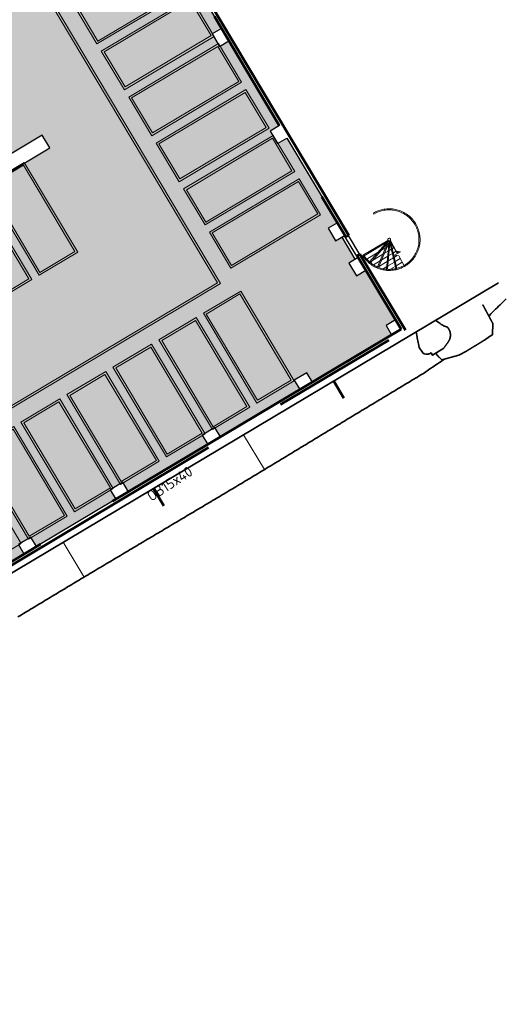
# Model space of a CAD drawing. Header units: metres. Extents: x 127444 to 127966, y 464485 to 464708.
# Tile 358 of 425: x 127943 to 127966, y 464612 to 464659. Entities that reach past the tile are written whole.
import ezdxf

# ---------------------------------------------------------------- set-up
doc = ezdxf.new("R2010")
doc.units = ezdxf.units.M
doc.linetypes.add('VH-OPSLUITBAND_150X400', pattern=[30, 16, -4, 6, -4])
doc.layers.get('0').update_dxf_attribs({"lineweight": 25})
doc.layers.get('Defpoints').update_dxf_attribs({"color": 181, "lineweight": 25})
for name, color, linetype, lineweight in [('A-FLOR-HRAL', 11, 'Continuous', 9), ('A-FLOR-HRAL-MBND', 5, 'Continuous', 9), ('B-WE-VH-VERHARDING_BETONSTRAATSTEEN-A-200', 8, 'Continuous', 9), ('N-WE-GW-TALUD-G', 90, 'Continuous', 35), ('N-WE-GW-TALUDARCERING_KORT-G', 90, 'Continuous', 50), ('N-WE-GW-TALUDARCERING_LANG-G', 90, 'Continuous', 18), ('N-WE-VH-KANTOPSLUITING_OPSLUITBAND_150X400-GD', 150, 'VH-OPSLUITBAND_150X400', 50), ('N-WE-VW-MARKERING-V', 7, 'Continuous', 18), ('S-COLS', 52, 'Continuous', 9), ('S-STRS', 31, 'Continuous', 9), ('S-STRS-MBND', 31, 'Continuous', 9), ('X-XX-AL-T25', 7, 'Continuous', 25)]:
    doc.layers.add(name, color=color, linetype=linetype, lineweight=lineweight)
doc.styles.add('NLCS-ISO', font='NLCS-ISO.ttf')
pattern_1 = [(210.8164, (127962.79504, 464656.7747), (0.1024577, -0.1717627), [])]

# ---------------------------------------------------------------- blocks, each defined once
blk = doc.blocks.new('Markings')
at = {"layer": 'N-WE-VW-MARKERING-V'}
h = blk.add_hatch(color=256, dxfattribs=at)
h.dxf.hatch_style = 1
h.paths.add_polyline_path([(127923.698, 464694.399), (127952.219, 464646.584), (127910.318, 464621.59), (127907.954, 464625.552), (127905.444, 464680.658), (127905.344, 464680.653), (127907.855, 464625.523), (127910.283, 464621.453), (127952.356, 464646.55), (127923.784, 464694.45)])
h = blk.add_hatch(color=256, dxfattribs=at)
h.dxf.hatch_style = 1
h.paths.add_polyline_path([(127950.751, 464660.525), (127949.649, 464662.371), (127945.372, 464659.82), (127946.474, 464657.974)])
h.paths.add_polyline_path([(127949.614, 464662.234), (127945.509, 464659.785), (127946.508, 464658.111), (127950.613, 464660.559)], flags=16)
h = blk.add_hatch(color=256, dxfattribs=at)
h.dxf.hatch_style = 1
h.paths.add_polyline_path([(127950.955, 464660.181), (127946.679, 464657.63), (127947.78, 464655.784), (127952.057, 464658.335)])
h.paths.add_polyline_path([(127950.921, 464660.044), (127946.816, 464657.595), (127947.815, 464655.921), (127951.92, 464658.37)], flags=16)
h = blk.add_hatch(color=256, dxfattribs=at)
h.dxf.hatch_style = 1
h.paths.add_polyline_path([(127953.363, 464656.145), (127952.262, 464657.991), (127947.985, 464655.44), (127949.086, 464653.594)])
h.paths.add_polyline_path([(127952.227, 464657.854), (127948.122, 464655.406), (127949.121, 464653.731), (127953.226, 464656.18)], flags=16)
h = blk.add_hatch(color=256, dxfattribs=at)
h.dxf.hatch_style = 1
h.paths.add_polyline_path([(127954.67, 464653.955), (127953.568, 464655.801), (127949.291, 464653.25), (127950.393, 464651.404)])
h.paths.add_polyline_path([(127953.533, 464655.664), (127949.428, 464653.216), (127950.427, 464651.541), (127954.532, 464653.99)], flags=16)
h = blk.add_hatch(color=256, dxfattribs=at)
h.dxf.hatch_style = 1
h.paths.add_polyline_path([(127955.899, 464651.894), (127954.874, 464653.611), (127950.598, 464651.06), (127951.622, 464649.343)])
h.paths.add_polyline_path([(127954.84, 464653.474), (127950.735, 464651.026), (127951.657, 464649.48), (127955.762, 464651.928)], flags=16)
h = blk.add_hatch(color=256, dxfattribs=at)
h.dxf.hatch_style = 1
h.paths.add_polyline_path([(127941.161, 464651.224), (127943.712, 464646.947), (127945.559, 464648.049), (127943.008, 464652.326)])
h.paths.add_polyline_path([(127941.298, 464651.19), (127943.747, 464647.084), (127945.422, 464648.083), (127942.973, 464652.189)], flags=16)
h = blk.add_hatch(color=256, dxfattribs=at)
h.dxf.hatch_style = 1
h.paths.add_polyline_path([(127957.128, 464649.833), (127956.104, 464651.55), (127951.827, 464648.999), (127952.852, 464647.281)])
h.paths.add_polyline_path([(127956.069, 464651.413), (127951.964, 464648.964), (127952.886, 464647.419), (127956.991, 464649.867)], flags=16)
h = blk.add_hatch(color=256, dxfattribs=at)
h.dxf.hatch_style = 1
h.paths.add_polyline_path([(127940.818, 464651.019), (127938.971, 464649.918), (127941.522, 464645.641), (127943.369, 464646.742)])
h.paths.add_polyline_path([(127939.108, 464649.883), (127941.557, 464645.778), (127943.232, 464646.777), (127940.783, 464650.882)], flags=16)
h = blk.add_hatch(color=256, dxfattribs=at)
h.dxf.hatch_style = 1
h.paths.add_polyline_path([(127954.094, 464640.856), (127955.872, 464641.916), (127953.32, 464646.193), (127951.543, 464645.132)])
h.paths.add_polyline_path([(127955.734, 464641.951), (127953.286, 464646.056), (127951.68, 464645.098), (127954.128, 464640.993)], flags=16)
h = blk.add_hatch(color=256, dxfattribs=at)
h.dxf.hatch_style = 1
h.paths.add_polyline_path([(127951.973, 464639.59), (127953.75, 464640.651), (127951.199, 464644.928), (127949.421, 464643.867)])
h.paths.add_polyline_path([(127953.613, 464640.685), (127951.164, 464644.79), (127949.558, 464643.832), (127952.007, 464639.727)], flags=16)
h = blk.add_hatch(color=256, dxfattribs=at)
h.dxf.hatch_style = 1
h.paths.add_polyline_path([(127949.783, 464638.284), (127951.629, 464639.385), (127949.078, 464643.662), (127947.231, 464642.561)])
h.paths.add_polyline_path([(127951.492, 464639.42), (127949.043, 464643.525), (127947.368, 464642.526), (127949.817, 464638.421)], flags=16)
h = blk.add_hatch(color=256, dxfattribs=at)
h.dxf.hatch_style = 1
h.paths.add_polyline_path([(127947.593, 464636.978), (127949.439, 464638.079), (127946.888, 464642.356), (127945.041, 464641.254)])
h.paths.add_polyline_path([(127946.853, 464642.219), (127949.302, 464638.114), (127947.627, 464637.115), (127945.179, 464641.22)], flags=16)
h = blk.add_hatch(color=256, dxfattribs=at)
h.dxf.hatch_style = 1
h.paths.add_polyline_path([(127942.851, 464639.948), (127945.403, 464635.671), (127947.249, 464636.773), (127944.698, 464641.05)])
h.paths.add_polyline_path([(127947.112, 464636.807), (127944.663, 464640.912), (127942.989, 464639.913), (127945.437, 464635.808)], flags=16)
h = blk.add_hatch(color=256, dxfattribs=at)
h.dxf.hatch_style = 1
h.paths.add_polyline_path([(127943.213, 464634.365), (127945.059, 464635.466), (127942.508, 464639.743), (127940.661, 464638.642)])
h.paths.add_polyline_path([(127944.922, 464635.501), (127942.473, 464639.606), (127940.799, 464638.607), (127943.247, 464634.502)], flags=16)
h = blk.add_hatch(color=256, dxfattribs=at)
h.dxf.hatch_style = 1
h.paths.add_polyline_path([(127941.023, 464633.059), (127942.869, 464634.16), (127940.318, 464638.437), (127938.471, 464637.335)])
h.paths.add_polyline_path([(127942.732, 464634.195), (127940.283, 464638.3), (127938.609, 464637.301), (127941.057, 464633.196)], flags=16)
blk.add_line((127942.93, 464652.163), (127942.973, 464652.189), dxfattribs=at)
for points in [[(127923.698, 464694.399), (127952.219, 464646.584), (127910.318, 464621.59), (127907.954, 464625.552), (127905.444, 464680.658), (127905.344, 464680.653), (127907.855, 464625.523), (127910.283, 464621.453), (127952.356, 464646.55), (127923.784, 464694.45)], [(127950.751, 464660.525), (127949.649, 464662.371), (127945.372, 464659.82), (127946.474, 464657.974)], [(127950.613, 464660.559), (127946.508, 464658.111), (127945.509, 464659.785), (127949.614, 464662.234)], [(127952.057, 464658.335), (127950.955, 464660.181), (127946.679, 464657.63), (127947.78, 464655.784)], [(127951.92, 464658.37), (127947.815, 464655.921), (127946.816, 464657.595), (127950.921, 464660.044)], [(127953.363, 464656.145), (127952.262, 464657.991), (127947.985, 464655.44), (127949.086, 464653.594)], [(127953.226, 464656.18), (127949.121, 464653.731), (127948.122, 464655.406), (127952.227, 464657.854)], [(127954.67, 464653.955), (127953.568, 464655.801), (127949.291, 464653.25), (127950.393, 464651.404)], [(127954.532, 464653.99), (127950.427, 464651.541), (127949.428, 464653.216), (127953.533, 464655.664)], [(127955.899, 464651.894), (127954.874, 464653.611), (127950.598, 464651.06), (127951.622, 464649.343)], [(127955.762, 464651.928), (127951.657, 464649.48), (127950.735, 464651.026), (127954.84, 464653.474)], [(127942.973, 464652.189), (127945.422, 464648.083), (127943.747, 464647.084), (127941.298, 464651.19)], [(127957.128, 464649.833), (127956.104, 464651.55), (127951.827, 464648.999), (127952.852, 464647.281)], [(127956.991, 464649.867), (127952.886, 464647.419), (127951.964, 464648.964), (127956.069, 464651.413)], [(127940.818, 464651.019), (127938.971, 464649.918), (127941.522, 464645.641), (127943.369, 464646.742)], [(127940.783, 464650.882), (127943.232, 464646.777), (127941.557, 464645.778), (127939.108, 464649.883)], [(127954.094, 464640.856), (127955.872, 464641.916), (127953.32, 464646.193), (127951.543, 464645.132)], [(127954.128, 464640.993), (127951.68, 464645.098), (127953.286, 464646.056), (127955.734, 464641.951)], [(127951.973, 464639.59), (127953.75, 464640.651), (127951.199, 464644.928), (127949.421, 464643.867)], [(127952.007, 464639.727), (127949.558, 464643.832), (127951.164, 464644.79), (127953.613, 464640.685)], [(127949.783, 464638.284), (127951.629, 464639.385), (127949.078, 464643.662), (127947.231, 464642.561)], [(127949.817, 464638.421), (127947.368, 464642.526), (127949.043, 464643.525), (127951.492, 464639.42)], [(127947.593, 464636.978), (127949.439, 464638.079), (127946.888, 464642.356), (127945.041, 464641.254)], [(127947.627, 464637.115), (127945.179, 464641.22), (127946.853, 464642.219), (127949.302, 464638.114)], [(127945.403, 464635.671), (127947.249, 464636.773), (127944.698, 464641.05), (127942.851, 464639.948)], [(127945.437, 464635.808), (127942.989, 464639.913), (127944.663, 464640.912), (127947.112, 464636.807)], [(127943.213, 464634.365), (127945.059, 464635.466), (127942.508, 464639.743), (127940.661, 464638.642)], [(127943.247, 464634.502), (127940.799, 464638.607), (127942.473, 464639.606), (127944.922, 464635.501)], [(127941.023, 464633.059), (127942.869, 464634.16), (127940.318, 464638.437), (127938.471, 464637.335)]]:
    blk.add_lwpolyline(points, close=True, dxfattribs=at)
blk.add_lwpolyline([(127943.008, 464652.326), (127945.559, 464648.049), (127943.712, 464646.947), (127941.161, 464651.224), (127943.008, 464652.326), (127942.793, 464652.198)], dxfattribs=at)
blk = doc.blocks.new('Railing - 3_4_ 2-1623128--2_00_00')
at = {"layer": 'A-FLOR-HRAL'}
for p, q in [((-9.525, 9.525), (9.525, 9.525)), ((-9.525, -9.525), (-9.525, 9.525)), ((9.525, 9.525), (9.525, -9.525)), ((9.525, -9.525), (-9.525, -9.525))]:
    blk.add_line(p, q, dxfattribs=at)
blk = doc.blocks.new('Railing - Railing-1585458--2_00_00')
at = {"layer": 'A-FLOR-HRAL'}
for p, q in [((61605, 3785), (61656, 3785)), ((63050, 2316), (63052, 2366))]:
    blk.add_line(p, q, dxfattribs=at)
for points in [[(61605, 3785), (61605, 3701), (61620, 3531), (61685, 3285), (61791, 3054), (61936, 2844), (62115, 2663), (62322, 2514), (62551, 2404), (62797, 2335), (62966, 2317), (63050, 2316)], [(61656, 3785), (61656, 3703), (61670, 3540), (61733, 3302), (61836, 3079), (61976, 2876), (62148, 2701), (62349, 2558), (62570, 2451), (62807, 2385), (62970, 2368), (63052, 2366)]]:
    blk.add_open_spline(points, degree=3, dxfattribs=at)
at = {"layer": 'A-FLOR-HRAL-MBND'}
for p, q in [((63075, 5204), (63075, 5255)), ((63529, 5183), (63527, 5183)), ((63514, 5134), (63511, 5135))]:
    blk.add_line(p, q, dxfattribs=at)
for radius in [1470, 1419]:
    blk.add_arc((63075, 3785), radius, 72.0717, 89.9794, dxfattribs=at)
for points in [[(63050, 2316), (63143, 2314), (63329, 2329), (63599, 2403), (63850, 2526), (64073, 2695), (64261, 2903), (64406, 3142), (64503, 3404), (64550, 3681), (64543, 3960), (64484, 4234), (64374, 4491), (64217, 4723), (64020, 4922), (63789, 5080), (63618, 5154), (63529, 5183)], [(63052, 2366), (63142, 2365), (63321, 2379), (63582, 2451), (63824, 2570), (64039, 2733), (64220, 2934), (64360, 3165), (64454, 3418), (64499, 3685), (64492, 3955), (64435, 4219), (64329, 4467), (64178, 4691), (63987, 4883), (63764, 5035), (63599, 5107), (63514, 5134)]]:
    blk.add_open_spline(points, degree=3, dxfattribs=at)
at = {"rotation": 89.55504798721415}
blk.add_blockref('Railing - 3_4_ 2-1623128--2_00_00', (63063, 2341), dxfattribs=at)
blk = doc.blocks.new('28_1_SC_BNP_Staal_Kolom_Buis_Rond - Dia_139_7_3_2mm-661359--2_00_00')
at = {"layer": 'S-COLS'}
h = blk.add_hatch(color=256, dxfattribs=at)
h.paths.add_polyline_path([(0, -70), (27, -65), (49, -49), (65, -26), (70, 0), (65, 27), (47, 51), (26, 65), (-1, 70), (-28, 64), (-50, 48), (-65, 25), (-70, -1), (-65, -27), (-47, -51), (-26, -65), (-8, -68)])
h.paths.add_polyline_path([(0, -67), (-27, -61), (-47, -47), (-62, -23), (-66, 2), (-61, 27), (-47, 47), (-23, 62), (2, 66), (26, 62), (47, 47), (62, 26), (67, 0), (62, -26), (47, -47), (26, -62)])
for radius, start, end in [(69.8, 360, 180), (69.8, 180, 360), (66.7, 0, 180), (66.7, 180, 0)]:
    blk.add_arc((0, 0), radius, start, end, dxfattribs=at)
blk = doc.blocks.new('emergency stairs')
at = {"layer": 'S-STRS'}
h = blk.add_hatch(dxfattribs=at)
h.set_pattern_fill('FP_10', color=256, scale=0.001, angle=120.8164, style=0, pattern_type=2)
h.set_pattern_definition(pattern_1)
h.paths.add_polyline_path([(127960.352, 464648.593), (127960.344, 464648.601), (127960.338, 464648.61), (127959.179, 464647.918), (127959.254, 464647.807), (127959.338, 464647.702), (127959.422, 464647.615), (127959.465, 464647.579), (127960.352, 464648.593)])
h.paths.add_polyline_path([(127959.431, 464647.54), (127959.406, 464647.562), (127959.43, 464647.539)])
h.paths.add_polyline_path([(127959.37, 464647.596), (127959.315, 464647.653), (127959.346, 464647.619)])
h.paths.add_polyline_path([(127959.283, 464647.689), (127959.23, 464647.755), (127959.269, 464647.704)])
h = blk.add_hatch(dxfattribs=at)
h.set_pattern_fill('FP_10', color=256, scale=0.001, angle=120.8164, style=0, pattern_type=2)
h.set_pattern_definition(pattern_1)
h.paths.add_polyline_path([(127960.371, 464648.581), (127960.355, 464648.591), (127960.352, 464648.593), (127959.465, 464647.579), (127959.52, 464647.531), (127959.625, 464647.455), (127959.739, 464647.389), (127959.84, 464647.342), (127960.368, 464648.575)])
h.paths.add_polyline_path([(127959.571, 464647.432), (127959.503, 464647.481), (127959.526, 464647.462), (127959.564, 464647.437)])
h.paths.add_polyline_path([(127959.465, 464647.511), (127959.431, 464647.54), (127959.43, 464647.539), (127959.434, 464647.536)])
h = blk.add_hatch(dxfattribs=at)
h.set_pattern_fill('FP_10', color=256, scale=0.001, angle=120.8164, style=0, pattern_type=2)
h.set_pattern_definition(pattern_1)
h.paths.add_polyline_path([(127960.392, 464648.576), (127960.378, 464648.579), (127960.371, 464648.581), (127959.84, 464647.342), (127959.855, 464647.334), (127959.977, 464647.29), (127960.102, 464647.258), (127960.233, 464647.236), (127960.27, 464647.233), (127960.391, 464648.569)])
h.paths.add_polyline_path([(127960.265, 464647.183), (127960.247, 464647.184), (127960.265, 464647.182)])
h.paths.add_polyline_path([(127960.194, 464647.191), (127960.129, 464647.201), (127960.161, 464647.195)])
h.paths.add_polyline_path([(127960.068, 464647.214), (127960.013, 464647.228), (127960.04, 464647.22)])
h.paths.add_polyline_path([(127959.946, 464647.247), (127959.919, 464647.256), (127959.927, 464647.253)])
h = blk.add_hatch(dxfattribs=at)
h.set_pattern_fill('FP_10', color=256, scale=0.001, angle=120.8164, style=0, pattern_type=2)
h.set_pattern_definition(pattern_1)
h.paths.add_polyline_path([(127960.413, 464648.577), (127960.403, 464648.576), (127960.392, 464648.576), (127960.27, 464647.233), (127960.36, 464647.227), (127960.492, 464647.23), (127960.618, 464647.244), (127960.712, 464647.263), (127960.414, 464648.575)])
h.paths.add_polyline_path([(127960.724, 464647.213), (127960.656, 464647.199), (127960.724, 464647.212)])
h.paths.add_polyline_path([(127960.325, 464647.179), (127960.265, 464647.183), (127960.265, 464647.182), (127960.307, 464647.179)])
h = blk.add_hatch(dxfattribs=at)
h.set_pattern_fill('FP_10', color=256, scale=0.001, angle=120.8164, style=0, pattern_type=2)
h.set_pattern_definition(pattern_1)
h.paths.add_polyline_path([(127960.434, 464648.585), (127960.413, 464648.577), (127960.712, 464647.263), (127960.745, 464647.27), (127960.87, 464647.307), (127960.99, 464647.356), (127961.105, 464647.415), (127960.851, 464647.877), (127960.654, 464647.911), (127960.791, 464647.986), (127960.436, 464648.581)])
h.paths.add_polyline_path([(127960.984, 464647.299), (127960.905, 464647.267), (127960.933, 464647.276)])
h.paths.add_polyline_path([(127960.863, 464647.252), (127960.783, 464647.228), (127960.829, 464647.24)])
h.paths.add_polyline_path([(127960.743, 464647.217), (127960.724, 464647.213), (127960.724, 464647.212)])
h = blk.add_hatch(dxfattribs=at)
h.set_pattern_fill('FP_10', color=256, scale=0.001, angle=120.8164, style=0, pattern_type=2)
h.set_pattern_definition(pattern_1)
h.paths.add_polyline_path([(127960.928, 464648.062), (127960.731, 464648.096), (127960.457, 464648.594), (127960.45, 464648.599), (127960.437, 464648.588), (127960.434, 464648.585), (127960.791, 464647.986), (127960.812, 464647.998)])
for p, q in [((127960.338, 464648.61), (127959.179, 464647.918)), ((127960.291, 464648.524), (127959.207, 464647.877)), ((127960.352, 464648.593), (127959.465, 464647.579)), ((127960.371, 464648.581), (127959.84, 464647.342)), ((127960.392, 464648.576), (127960.27, 464647.233)), ((127960.413, 464648.577), (127960.712, 464647.263)), ((127960.434, 464648.585), (127960.791, 464647.986)), ((127960.45, 464648.599), (127960.457, 464648.594)), ((127960.334, 464648.497), (127959.502, 464647.546)), ((127960.383, 464648.484), (127959.886, 464647.323)), ((127960.434, 464648.488), (127960.32, 464647.23)), ((127960.481, 464648.506), (127960.761, 464647.274)), ((127960.79, 464648.086), (127960.835, 464648.01)), ((127959.163, 464647.851), (127959.162, 464647.85))]:
    blk.add_line(p, q, dxfattribs=at)
for radius, start, end in [(0.0697, 211.7797, 228.815), (0.0697, 228.815, 231.847), (0.0697, 234.7853, 246.8136), (0.0697, 246.8136, 254.8548), (0.0697, 256.7815, 264.8123), (0.0697, 264.8123, 276.8466), (0.0697, 279.7849, 282.8109), (0.0697, 282.8109, 299.8566), (0.0697, 301.7833, 318.8081), (0.0697, 318.8081, 321.4749), (1.47, 252.8132, 253.3283), (1.47, 258.4178, 260.3295), (1.47, 264.079, 264.8123), (1.47, 264.8123, 266.2776), (1.47, 269.7605, 272.0439), (1.47, 275.4809, 277.7463), (1.47, 281.2919, 282.8109), (1.47, 282.8109, 283.4421), (1.47, 286.7528, 288.9161), (1.47, 292.5768, 294.3874)]:
    blk.add_arc((127960.398, 464648.645), radius, start, end, dxfattribs=at)
at = {"layer": 'S-STRS-MBND'}
for p, q in [((127960.731, 464648.096), (127960.452, 464648.602)), ((127960.654, 464647.911), (127960.928, 464648.062)), ((127960.928, 464648.062), (127960.731, 464648.096)), ((127960.851, 464647.877), (127960.654, 464647.911)), ((127961.13, 464647.371), (127960.851, 464647.877))]:
    blk.add_line(p, q, dxfattribs=at)
at = {"layer": 'A-FLOR-HRAL', "xscale": 0.001, "yscale": 0.001, "zscale": 0.001, "rotation": 30.81638242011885}
blk.add_blockref('Railing - Railing-1585458--2_00_00', (127908.168, 464613.082), dxfattribs=at)
at = {"layer": 'S-COLS', "xscale": 0.001, "yscale": 0.001, "zscale": 0.001, "rotation": 120.8163824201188}
blk.add_blockref('28_1_SC_BNP_Staal_Kolom_Buis_Rond - Dia_139_7_3_2mm-661359--2_00_00', (127960.398, 464648.645), dxfattribs=at)

msp = doc.modelspace()

# ---------------------------------------------------------------- hatches: boundary and pattern name
at = {"layer": 'B-WE-VH-VERHARDING_BETONSTRAATSTEEN-A-200'}
h = msp.add_hatch(dxfattribs=at)
h.set_pattern_fill('AVH-BSS_KEIFORMAAT_ELLEBOOG-SO', color=256, angle=1, pattern_type=2)
h.set_pattern_definition([(31.81611, (127908.58607, 464613.06392), (0.03386772, 0.14457862), [0.315, -0.105]), (301.81611, (127908.47536, 464613.24236), (0.03386772, 0.14457862), [0.315, -0.105])])
h.paths.add_polyline_path([(127940.5792, 464651.6631), (127937.6593, 464649.9213), (127938.0179, 464649.3202), (127940.9378, 464651.0619)], flags=16)
h.paths.add_polyline_path([(127944.2228, 464653.0214), (127943.8642, 464653.6226), (127940.9442, 464651.8808), (127941.3028, 464651.2797)], flags=16)
edge = h.paths.add_edge_path(flags=16)
edge.add_arc((127917.881, 464700.4711), 0.4, 30.81485, 210.81485)
edge.add_line((127917.5375, 464700.2662), (127921.3795, 464693.825))
edge.add_arc((127921.723, 464694.0299), 0.4, 210.81485, 390.81485)
edge.add_line((127922.0666, 464694.2348), (127918.2246, 464700.676))
edge = h.paths.add_edge_path()
edge.add_line((127929.25, 464697.5358), (127928.8033, 464697.2694))
edge.add_line((127928.8033, 464697.2694), (127928.6267, 464697.5655))
edge.add_line((127928.6267, 464697.5655), (127924.4142, 464695.0527))
edge.add_line((127924.4142, 464695.0527), (127919.9188, 464702.589))
edge.add_arc((127922.4952, 464704.1258), 3, 146.6578, 210.81611, ccw=False)
edge.add_line((127919.989, 464705.7748), (127913.6303, 464701.9818))
edge.add_arc((127913.3392, 464701.5753), 0.5, 30.81621, 54.39424, ccw=False)
edge.add_line((127913.7686, 464701.8314), (127919.6086, 464692.0409))
edge.add_arc((127919.1741, 464691.7839), 0.5048, -52.95251, 30.60579, ccw=False)
edge.add_line((127919.4782, 464691.381), (127915.6522, 464689.0988))
edge.add_line((127915.6522, 464689.0988), (127916.2004, 464688.1798))
edge.add_line((127916.2004, 464688.1798), (127915.5992, 464687.8212))
edge.add_line((127915.5992, 464687.8212), (127915.051, 464688.7403))
edge.add_line((127915.051, 464688.7403), (127913.2042, 464687.6387))
edge.add_line((127913.2042, 464687.6387), (127914.8926, 464684.7621))
edge.add_line((127914.8926, 464684.7621), (127915.5918, 464684.7939))
edge.add_line((127915.5918, 464684.7939), (127915.6333, 464683.883))
edge.add_line((127915.6333, 464683.883), (127917.341, 464684.9012))
edge.add_line((127917.341, 464684.9012), (127916.7775, 464685.8459))
edge.add_line((127916.7775, 464685.8459), (127917.3787, 464686.2045))
edge.add_line((127917.3787, 464686.2045), (127918.5057, 464684.3151))
edge.add_line((127918.5057, 464684.3151), (127917.9045, 464683.9565))
edge.add_line((127917.9045, 464683.9565), (127919.0828, 464681.9812))
edge.add_line((127919.0828, 464681.9812), (127919.6839, 464682.3398))
edge.add_line((127919.6839, 464682.3398), (127921.4257, 464679.4199))
edge.add_line((127921.4257, 464679.4199), (127920.8245, 464679.0613))
edge.add_line((127920.8245, 464679.0613), (127922.0028, 464677.086))
edge.add_line((127922.0028, 464677.086), (127922.604, 464677.4446))
edge.add_line((127922.604, 464677.4446), (127923.731, 464675.5552))
edge.add_line((127923.731, 464675.5552), (127923.1298, 464675.1966))
edge.add_line((127923.1298, 464675.1966), (127924.6154, 464672.706))
edge.add_line((127924.6154, 464672.706), (127925.2166, 464673.0646))
edge.add_line((127925.2166, 464673.0646), (127926.3436, 464671.1752))
edge.add_line((127926.3436, 464671.1752), (127927.8293, 464668.6847))
edge.add_line((127927.8293, 464668.6847), (127928.9563, 464666.7953))
edge.add_line((127928.9563, 464666.7953), (127930.4419, 464664.3047))
edge.add_line((127930.4419, 464664.3047), (127931.5689, 464662.4153))
edge.add_line((127931.5689, 464662.4153), (127930.9678, 464662.0567))
edge.add_line((127930.9678, 464662.0567), (127932.4534, 464659.5661))
edge.add_line((127932.4534, 464659.5661), (127933.0546, 464659.9247))
edge.add_line((127933.0546, 464659.9247), (127934.1816, 464658.0354))
edge.add_line((127934.1816, 464658.0354), (127933.5804, 464657.6768))
edge.add_line((127933.5804, 464657.6768), (127933.9006, 464657.14))
edge.add_line((127933.9006, 464657.14), (127935.4722, 464658.0775))
edge.add_line((127935.4722, 464658.0775), (127936.5993, 464656.1881))
edge.add_line((127936.5993, 464656.1881), (127934.7099, 464655.0611))
edge.add_line((127934.7099, 464655.0611), (127933.967, 464656.3063))
edge.add_line((127933.967, 464656.3063), (127931.2618, 464654.6926))
edge.add_line((127931.2618, 464654.6926), (127931.6204, 464654.0915))
edge.add_line((127931.6204, 464654.0915), (127931.0192, 464653.7329))
edge.add_line((127931.0192, 464653.7329), (127930.6607, 464654.3341))
edge.add_line((127930.6607, 464654.3341), (127926.9521, 464652.1219))
edge.add_line((127926.9521, 464652.1219), (127930.1851, 464645.463))
edge.add_line((127930.1851, 464645.463), (127936.1993, 464649.0505))
edge.add_line((127936.1993, 464649.0505), (127936.5579, 464648.4493))
edge.add_line((127936.5579, 464648.4493), (127921.0133, 464639.1769))
edge.add_line((127921.0133, 464639.1769), (127920.8468, 464639.4561))
edge.add_line((127920.8468, 464639.4561), (127918.3562, 464637.9704))
edge.add_line((127918.3562, 464637.9704), (127918.907, 464637.0472))
edge.add_line((127918.907, 464637.0472), (127917.0176, 464635.9202))
edge.add_line((127917.0176, 464635.9202), (127916.4669, 464636.8434))
edge.add_line((127916.4669, 464636.8434), (127913.9763, 464635.3578))
edge.add_line((127913.9763, 464635.3578), (127914.1428, 464635.0787))
edge.add_line((127914.1428, 464635.0787), (127912.2534, 464633.9516))
edge.add_line((127912.2534, 464633.9516), (127915.1146, 464629.155))
edge.add_line((127915.1146, 464629.155), (127902.7219, 464621.7627))
edge.add_line((127902.7219, 464621.7627), (127903.5901, 464620.3072))
edge.add_line((127903.5901, 464620.3072), (127904.0882, 464620.6043))
edge.add_line((127904.0882, 464620.6043), (127904.4468, 464620.0031))
edge.add_line((127904.4468, 464620.0031), (127903.9487, 464619.706))
edge.add_line((127903.9487, 464619.706), (127905.6905, 464616.786))
edge.add_line((127905.6905, 464616.786), (127906.1886, 464617.0832))
edge.add_line((127906.1886, 464617.0832), (127906.5472, 464616.482))
edge.add_line((127906.5472, 464616.482), (127906.0491, 464616.1849))
edge.add_line((127906.0491, 464616.1849), (127907.7908, 464613.2649))
edge.add_line((127907.7908, 464613.2649), (127908.2889, 464613.562))
edge.add_line((127908.2889, 464613.562), (127908.5861, 464613.0639))
edge.add_line((127908.5861, 464613.0639), (127911.6778, 464614.9081))
edge.add_line((127911.6778, 464614.9081), (127911.3807, 464615.4063))
edge.add_line((127911.3807, 464615.4063), (127922.0729, 464621.7842))
edge.add_line((127922.0729, 464621.7842), (127922.3701, 464621.2861))
edge.add_line((127922.3701, 464621.2861), (127924.8606, 464622.7717))
edge.add_line((127924.8606, 464622.7717), (127924.5635, 464623.2698))
edge.add_line((127924.5635, 464623.2698), (127926.4529, 464624.3968))
edge.add_line((127926.4529, 464624.3968), (127926.75, 464623.8987))
edge.add_line((127926.75, 464623.8987), (127929.2406, 464625.3844))
edge.add_line((127929.2406, 464625.3844), (127928.9435, 464625.8825))
edge.add_line((127928.9435, 464625.8825), (127930.8329, 464627.0095))
edge.add_line((127930.8329, 464627.0095), (127931.13, 464626.5114))
edge.add_line((127931.13, 464626.5114), (127933.6206, 464627.997))
edge.add_line((127933.6206, 464627.997), (127933.3234, 464628.4951))
edge.add_line((127933.3234, 464628.4951), (127935.2128, 464629.6221))
edge.add_line((127935.2128, 464629.6221), (127935.5099, 464629.124))
edge.add_line((127935.5099, 464629.124), (127938.0005, 464630.6097))
edge.add_line((127938.0005, 464630.6097), (127937.9698, 464630.6612))
edge.add_line((127937.9698, 464630.6612), (127938.6139, 464631.0454))
edge.add_line((127938.6139, 464631.0454), (127938.3475, 464631.492))
edge.add_line((127938.3475, 464631.492), (127938.9487, 464631.8506))
edge.add_line((127938.9487, 464631.8506), (127939.2151, 464631.404))
edge.add_line((127939.2151, 464631.404), (127942.9938, 464633.658))
edge.add_line((127942.9938, 464633.658), (127942.7275, 464634.1046))
edge.add_line((127942.7275, 464634.1046), (127943.3286, 464634.4632))
edge.add_line((127943.3286, 464634.4632), (127943.595, 464634.0166))
edge.add_line((127943.595, 464634.0166), (127947.3738, 464636.2707))
edge.add_line((127947.3738, 464636.2707), (127947.1074, 464636.7173))
edge.add_line((127947.1074, 464636.7173), (127947.7086, 464637.0759))
edge.add_line((127947.7086, 464637.0759), (127947.975, 464636.6293))
edge.add_line((127947.975, 464636.6293), (127951.7538, 464638.8833))
edge.add_line((127951.7538, 464638.8833), (127951.4874, 464639.3299))
edge.add_line((127951.4874, 464639.3299), (127952.0886, 464639.6885))
edge.add_line((127952.0886, 464639.6885), (127952.3549, 464639.2419))
edge.add_line((127952.3549, 464639.2419), (127956.1337, 464641.496))
edge.add_line((127956.1337, 464641.496), (127955.8673, 464641.9426))
edge.add_line((127955.8673, 464641.9426), (127956.4685, 464642.3012))
edge.add_line((127956.4685, 464642.3012), (127956.7349, 464641.8546))
edge.add_line((127956.7349, 464641.8546), (127960.5137, 464644.1087))
edge.add_line((127960.5137, 464644.1087), (127960.2473, 464644.5552))
edge.add_line((127960.2473, 464644.5552), (127960.6939, 464644.8216))
edge.add_line((127960.6939, 464644.8216), (127959.28, 464647.192))
edge.add_line((127959.28, 464647.192), (127958.8334, 464646.9256))
edge.add_line((127958.8334, 464646.9256), (127958.4748, 464647.5268))
edge.add_line((127958.4748, 464647.5268), (127958.9214, 464647.7931))
edge.add_line((127958.9214, 464647.7931), (127958.8753, 464647.8704))
edge.add_line((127958.8753, 464647.8704), (127958.8366, 464647.8474))
edge.add_line((127958.8366, 464647.8474), (127958.2987, 464648.7491))
edge.add_line((127958.2987, 464648.7491), (127958.3374, 464648.7722))
edge.add_line((127958.3374, 464648.7722), (127958.2913, 464648.8495))
edge.add_line((127958.2913, 464648.8495), (127957.8447, 464648.5831))
edge.add_line((127957.8447, 464648.5831), (127957.4861, 464649.1843))
edge.add_line((127957.4861, 464649.1843), (127957.9327, 464649.4506))
edge.add_line((127957.9327, 464649.4506), (127955.5249, 464653.4871))
edge.add_line((127955.5249, 464653.4871), (127955.0784, 464653.2207))
edge.add_line((127955.0784, 464653.2207), (127954.7198, 464653.8219))
edge.add_line((127954.7198, 464653.8219), (127955.1663, 464654.0882))
edge.add_line((127955.1663, 464654.0882), (127952.7637, 464658.1161))
edge.add_line((127952.7637, 464658.1161), (127952.3171, 464657.8497))
edge.add_line((127952.3171, 464657.8497), (127951.9585, 464658.4509))
edge.add_line((127951.9585, 464658.4509), (127952.4051, 464658.7173))
edge.add_line((127952.4051, 464658.7173), (127950.1511, 464662.4961))
edge.add_line((127950.1511, 464662.4961), (127949.7045, 464662.2297))
edge.add_line((127949.7045, 464662.2297), (127949.3459, 464662.8308))
edge.add_line((127949.3459, 464662.8308), (127949.7925, 464663.0972))
edge.add_line((127949.7925, 464663.0972), (127947.5385, 464666.876))
edge.add_line((127947.5385, 464666.876), (127947.0918, 464666.6096))
edge.add_line((127947.0918, 464666.6096), (127946.7332, 464667.2108))
edge.add_line((127946.7332, 464667.2108), (127947.1798, 464667.4772))
edge.add_line((127947.1798, 464667.4772), (127944.9258, 464671.256))
edge.add_line((127944.9258, 464671.256), (127944.4792, 464670.9896))
edge.add_line((127944.4792, 464670.9896), (127944.1206, 464671.5908))
edge.add_line((127944.1206, 464671.5908), (127944.5672, 464671.8572))
edge.add_line((127944.5672, 464671.8572), (127942.3132, 464675.636))
edge.add_line((127942.3132, 464675.636), (127941.8665, 464675.3695))
edge.add_line((127941.8665, 464675.3695), (127941.5079, 464675.9707))
edge.add_line((127941.5079, 464675.9707), (127941.9546, 464676.2372))
edge.add_line((127941.9546, 464676.2372), (127939.7005, 464680.0159))
edge.add_line((127939.7005, 464680.0159), (127939.2541, 464679.7497))
edge.add_line((127939.2541, 464679.7497), (127938.8951, 464680.3506))
edge.add_line((127938.8951, 464680.3506), (127939.342, 464680.6172))
edge.add_line((127939.342, 464680.6172), (127937.0879, 464684.3959))
edge.add_line((127937.0879, 464684.3959), (127936.6412, 464684.1295))
edge.add_line((127936.6412, 464684.1295), (127936.2826, 464684.7306))
edge.add_line((127936.2826, 464684.7306), (127936.7293, 464684.9971))
edge.add_line((127936.7293, 464684.9971), (127934.4752, 464688.7758))
edge.add_line((127934.4752, 464688.7758), (127934.0286, 464688.5094))
edge.add_line((127934.0286, 464688.5094), (127933.67, 464689.1106))
edge.add_line((127933.67, 464689.1106), (127934.1166, 464689.377))
edge.add_line((127934.1166, 464689.377), (127931.8626, 464693.1558))
edge.add_line((127931.8626, 464693.1558), (127931.4159, 464692.8894))
edge.add_line((127931.4159, 464692.8894), (127931.0573, 464693.4906))
edge.add_line((127931.0573, 464693.4906), (127931.504, 464693.757))
edge.add_line((127931.504, 464693.757), (127929.25, 464697.5358))
h.paths.add_polyline_path([(127958.1496, 464648.7649), (127958.2526, 464648.8264), (127958.8827, 464647.7701), (127958.7797, 464647.7086)], flags=17)

# ---------------------------------------------------------------- linework, layer by layer
at = {"layer": 'Defpoints', "flags": 128}
msp.add_lwpolyline([(127950.1511, 464662.4961), (127952.4051, 464658.7173), (127951.9585, 464658.4509), (127952.3171, 464657.8497), (127952.7637, 464658.1161), (127955.1663, 464654.0883), (127954.7198, 464653.8219), (127955.0784, 464653.2207), (127955.5249, 464653.4871), (127957.9327, 464649.4506), (127957.4861, 464649.1843), (127957.8447, 464648.5831), (127958.2913, 464648.8495), (127958.3374, 464648.7722), (127958.4447, 464648.8362), (127958.9826, 464647.9345), (127958.8753, 464647.8704), (127958.9214, 464647.7931), (127958.4748, 464647.5268), (127958.8334, 464646.9256), (127959.28, 464647.192), (127960.6939, 464644.8216), (127960.2473, 464644.5552), (127960.5137, 464644.1087), (127956.7349, 464641.8546), (127956.4685, 464642.3012), (127955.8673, 464641.9426), (127956.1337, 464641.496), (127952.3549, 464639.2419), (127952.0886, 464639.6885), (127951.4874, 464639.3299), (127951.7538, 464638.8833), (127947.975, 464636.6293), (127947.7086, 464637.0759), (127947.1074, 464636.7173), (127947.3738, 464636.2707), (127943.595, 464634.0166), (127943.3286, 464634.4632), (127942.7275, 464634.1046), (127942.9938, 464633.658), (127939.2151, 464631.404)], dxfattribs=at)
for points in [[(127940.9442, 464651.8808), (127941.3028, 464651.2797), (127944.2228, 464653.0214), (127943.8642, 464653.6226)], [(127958.1496, 464648.7649), (127958.2526, 464648.8264), (127958.8827, 464647.7701), (127958.7797, 464647.7086)]]:
    msp.add_lwpolyline(points, close=True, dxfattribs=at)
at = {"layer": 'N-WE-GW-TALUD-G'}
for points in [[(127899.5745, 464658.8788), (127901.1933, 464623.3333), (127901.2933, 464623.3378), (127907.9424, 464612.1909), (127965.6076, 464646.5883)], [(127965.9764, 464645.8299), (127965.903, 464645.7577), (127965.8296, 464645.6855), (127965.7563, 464645.6132), (127965.6829, 464645.541), (127965.6814, 464645.5395), (127965.6095, 464645.4688), (127965.5362, 464645.3966), (127965.4628, 464645.3244), (127965.3894, 464645.2522), (127965.3161, 464645.18), (127965.2427, 464645.1077), (127965.1694, 464645.0355), (127965.1408, 464645.0075)], [(127964.856, 464645.5398), (127964.8608, 464645.531), (127964.8655, 464645.5222), (127964.8702, 464645.5133), (127964.875, 464645.5045), (127964.8797, 464645.4956), (127964.8844, 464645.4868), (127964.8891, 464645.478), (127964.8939, 464645.4691), (127964.8986, 464645.4603), (127964.9033, 464645.4514), (127964.9081, 464645.4426), (127964.9128, 464645.4337), (127964.9175, 464645.4249), (127964.9223, 464645.4161), (127964.927, 464645.4072), (127964.9317, 464645.3984), (127964.9364, 464645.3895), (127964.9412, 464645.3807), (127964.9459, 464645.3719), (127964.9506, 464645.363), (127964.9554, 464645.3542), (127964.9601, 464645.3453), (127964.9648, 464645.3365), (127964.9695, 464645.3277), (127964.9743, 464645.3188), (127964.979, 464645.31), (127964.9837, 464645.3011), (127964.9885, 464645.2923), (127964.9932, 464645.2835), (127964.9979, 464645.2746), (127965.0027, 464645.2658), (127965.0074, 464645.2569), (127965.0121, 464645.2481), (127965.0168, 464645.2392), (127965.0216, 464645.2304), (127965.0263, 464645.2216), (127965.031, 464645.2127), (127965.0358, 464645.2039), (127965.0405, 464645.195), (127965.0452, 464645.1862), (127965.05, 464645.1774), (127965.0547, 464645.1685), (127965.0594, 464645.1597), (127965.0641, 464645.1508), (127965.0689, 464645.142), (127965.0736, 464645.1332), (127965.0783, 464645.1243), (127965.0831, 464645.1155), (127965.0878, 464645.1066), (127965.0925, 464645.0978), (127965.0973, 464645.089), (127965.102, 464645.0801), (127965.1067, 464645.0713), (127965.1114, 464645.0624), (127965.1162, 464645.0536), (127965.1209, 464645.0448), (127965.1256, 464645.0359), (127965.1304, 464645.0271), (127965.1351, 464645.0182), (127965.1398, 464645.0094), (127965.1446, 464645.0005), (127965.1493, 464644.9917), (127965.154, 464644.9829), (127965.1587, 464644.974), (127965.1635, 464644.9652), (127965.1682, 464644.9563), (127965.1729, 464644.9475), (127965.1777, 464644.9387), (127965.1824, 464644.9298), (127965.1871, 464644.921), (127965.1918, 464644.9121), (127965.1966, 464644.9033), (127965.2013, 464644.8945), (127965.206, 464644.8856), (127965.2108, 464644.8768), (127965.2155, 464644.8679), (127965.2202, 464644.8591), (127965.225, 464644.8503), (127965.2297, 464644.8414), (127965.2344, 464644.8326), (127965.2391, 464644.8237), (127965.2439, 464644.8149), (127965.2486, 464644.806), (127965.2533, 464644.7972), (127965.2581, 464644.7884), (127965.2628, 464644.7795), (127965.2675, 464644.7707), (127965.2723, 464644.7618), (127965.277, 464644.753), (127965.2817, 464644.7442), (127965.2864, 464644.7353), (127965.2912, 464644.7265), (127965.2959, 464644.7176), (127965.3006, 464644.7088), (127965.3054, 464644.7), (127965.3101, 464644.6911), (127965.3148, 464644.6823), (127965.3196, 464644.6734), (127965.3243, 464644.6646), (127965.3285, 464644.6566), (127965.3126, 464644.1097), (127965.1839, 464644.0189), (127964.9374, 464643.8542), (127964.9293, 464643.8493), (127964.9208, 464643.8441), (127964.9122, 464643.8389), (127964.9037, 464643.8337), (127964.8952, 464643.8285), (127964.8866, 464643.8233), (127964.8781, 464643.8181), (127964.8695, 464643.8129), (127964.861, 464643.8077), (127964.8524, 464643.8025), (127964.8439, 464643.7973), (127964.8354, 464643.7921), (127964.8268, 464643.7869), (127964.8183, 464643.7817), (127964.8097, 464643.7765), (127964.8012, 464643.7713), (127964.7927, 464643.7661), (127964.7841, 464643.7609), (127964.7756, 464643.7557), (127964.767, 464643.7505), (127964.7585, 464643.7453), (127964.7499, 464643.7401), (127964.7414, 464643.7349), (127964.7329, 464643.7297), (127964.7243, 464643.7245), (127964.7158, 464643.7193), (127964.7072, 464643.7141), (127964.6987, 464643.7089), (127964.6902, 464643.7037), (127964.6816, 464643.6985), (127964.6731, 464643.6933), (127964.6645, 464643.688), (127964.656, 464643.6828), (127964.6474, 464643.6776), (127964.6389, 464643.6724), (127964.6304, 464643.6672), (127964.6218, 464643.662), (127964.6133, 464643.6568), (127964.6047, 464643.6516), (127964.5962, 464643.6464), (127964.5877, 464643.6412), (127964.5791, 464643.636), (127964.5706, 464643.6308), (127964.562, 464643.6256), (127964.5535, 464643.6204), (127964.5449, 464643.6152), (127964.5364, 464643.61), (127964.5279, 464643.6048), (127964.5193, 464643.5996), (127964.5108, 464643.5944), (127964.5022, 464643.5892), (127964.4937, 464643.584), (127964.4852, 464643.5788), (127964.4766, 464643.5736), (127964.4681, 464643.5684), (127964.4595, 464643.5632), (127964.451, 464643.558), (127964.4424, 464643.5528), (127964.4339, 464643.5476), (127964.4254, 464643.5424), (127964.4168, 464643.5372), (127964.4083, 464643.532), (127964.3997, 464643.5268), (127964.3912, 464643.5216), (127964.3826, 464643.5164), (127964.3741, 464643.5112), (127964.3656, 464643.506), (127964.357, 464643.5008), (127964.3485, 464643.4956), (127964.3399, 464643.4903), (127964.3314, 464643.4851), (127964.3229, 464643.4799), (127964.3143, 464643.4747), (127964.3058, 464643.4695), (127964.2972, 464643.4643), (127964.2887, 464643.4591), (127964.2801, 464643.4539), (127964.2716, 464643.4487), (127964.2631, 464643.4435), (127964.2545, 464643.4383), (127964.246, 464643.4331), (127964.2374, 464643.4279), (127964.2289, 464643.4227), (127964.2204, 464643.4175), (127964.2118, 464643.4123), (127964.2033, 464643.4071), (127964.1947, 464643.4019), (127964.1862, 464643.3967), (127964.1776, 464643.3915), (127964.1691, 464643.3863), (127964.1606, 464643.3811), (127964.152, 464643.3759), (127964.1435, 464643.3707), (127964.1349, 464643.3655), (127964.1264, 464643.3603), (127964.1179, 464643.3551), (127964.1093, 464643.3499), (127964.1008, 464643.3447), (127964.0922, 464643.3395), (127964.0849, 464643.335), (127963.7137, 464643.1417), (127962.8987, 464642.9126), (127962.771, 464643.039), (127962.7644, 464643.0465), (127962.7577, 464643.0541), (127962.751, 464643.0617), (127962.7443, 464643.0693), (127962.7376, 464643.0769), (127962.7309, 464643.0845), (127962.7243, 464643.0921), (127962.7176, 464643.0997), (127962.6062, 464643.2263), (127962.7176, 464643.0997)], [(127963.046, 464642.954), (127963.0376, 464642.9484), (127962.9541, 464642.8931), (127962.8707, 464642.8378), (127962.7872, 464642.7825), (127962.7038, 464642.7272), (127962.6203, 464642.6719), (127962.5369, 464642.6166), (127962.4534, 464642.5613), (127962.37, 464642.5059), (127962.2866, 464642.4506), (127962.2631, 464642.4351), (127962.0825, 464642.2985), (127961.9968, 464642.2469), (127961.9112, 464642.1953), (127961.8255, 464642.1437), (127961.7398, 464642.0922), (127961.6541, 464642.0406), (127961.5685, 464641.989), (127961.4828, 464641.9374), (127961.3971, 464641.8859), (127961.3114, 464641.8343), (127961.2258, 464641.7827), (127961.1401, 464641.7311), (127961.0544, 464641.6795), (127960.9688, 464641.628), (127960.8831, 464641.5764), (127960.7974, 464641.5248), (127960.7117, 464641.4732), (127960.6261, 464641.4217), (127960.5404, 464641.3701), (127960.4547, 464641.3185), (127960.369, 464641.2669), (127960.2834, 464641.2154), (127960.1977, 464641.1638), (127960.112, 464641.1122), (127960.0263, 464641.0606), (127959.9407, 464641.0091), (127959.855, 464640.9575), (127959.7693, 464640.9059), (127959.6836, 464640.8543), (127959.598, 464640.8028), (127959.5123, 464640.7512), (127959.4266, 464640.6996), (127959.3409, 464640.648), (127959.2553, 464640.5965), (127959.1696, 464640.5449), (127959.0839, 464640.4933), (127958.9982, 464640.4417), (127958.9126, 464640.3902), (127958.8271, 464640.3383), (127958.7416, 464640.2863), (127958.6561, 464640.2344), (127958.5707, 464640.1825), (127958.4852, 464640.1306), (127958.3998, 464640.0786), (127958.3143, 464640.0267), (127958.2288, 464639.9748), (127958.1434, 464639.9228), (127958.0579, 464639.8709), (127957.9724, 464639.819), (127957.887, 464639.767), (127957.8015, 464639.7151), (127957.7161, 464639.6632), (127957.6306, 464639.6113), (127957.5451, 464639.5593), (127957.4597, 464639.5074), (127957.3742, 464639.4555), (127957.2887, 464639.4035), (127957.2033, 464639.3516), (127957.1178, 464639.2997), (127957.0323, 464639.2477), (127956.9469, 464639.1958), (127956.8614, 464639.1439), (127956.776, 464639.092), (127956.6905, 464639.04), (127956.605, 464638.9881), (127956.5196, 464638.9362), (127956.4341, 464638.8842), (127956.3486, 464638.8323), (127956.2632, 464638.7804), (127956.1777, 464638.7284), (127956.0923, 464638.6765), (127956.0068, 464638.6246), (127955.9213, 464638.5727), (127955.8359, 464638.5207), (127955.7504, 464638.4688), (127955.6649, 464638.4169), (127955.5795, 464638.3649), (127955.494, 464638.313), (127955.4085, 464638.2611), (127955.3229, 464638.2094), (127955.2373, 464638.1578), (127955.1517, 464638.1061), (127955.0661, 464638.0544), (127954.9804, 464638.0028), (127954.8948, 464637.9511), (127954.8092, 464637.8994), (127954.7236, 464637.8477), (127954.638, 464637.7961), (127954.5523, 464637.7444), (127954.4667, 464637.6927), (127954.3811, 464637.6411), (127954.2955, 464637.5894), (127954.2099, 464637.5377), (127954.1243, 464637.4861), (127954.0386, 464637.4344), (127953.953, 464637.3827), (127953.8674, 464637.3311), (127953.7818, 464637.2794), (127953.6962, 464637.2277), (127953.6105, 464637.1761), (127953.5249, 464637.1244), (127953.4393, 464637.0727), (127953.3537, 464637.021), (127953.2681, 464636.9694), (127953.1824, 464636.9178), (127953.0965, 464636.8666), (127953.0105, 464636.8155), (127952.9246, 464636.7643), (127952.8387, 464636.7132), (127952.7527, 464636.6621), (127952.6668, 464636.6109), (127952.5809, 464636.5598), (127952.4949, 464636.5086), (127952.409, 464636.4575), (127952.3231, 464636.4064), (127952.2371, 464636.3552), (127952.1512, 464636.3041), (127952.0653, 464636.253), (127951.9793, 464636.2018), (127951.8934, 464636.1507), (127951.8075, 464636.0995), (127951.7215, 464636.0484), (127951.6356, 464635.9973), (127951.5497, 464635.9461), (127951.4637, 464635.895), (127951.3778, 464635.8438), (127951.2918, 464635.7927), (127951.2059, 464635.7416), (127951.12, 464635.6904), (127951.034, 464635.6393), (127950.9481, 464635.5881), (127950.8622, 464635.537), (127950.7762, 464635.4859), (127950.6903, 464635.4347), (127950.6044, 464635.3836), (127950.5184, 464635.3324), (127950.4325, 464635.2813), (127950.3466, 464635.2302), (127950.2606, 464635.179), (127950.1747, 464635.1279), (127950.0888, 464635.0767), (127950.0028, 464635.0256), (127949.9169, 464634.9745), (127949.831, 464634.9233), (127949.745, 464634.8722), (127949.6591, 464634.821), (127949.5732, 464634.7699), (127949.4872, 464634.7188), (127949.4013, 464634.6676), (127949.3154, 464634.6165), (127949.2294, 464634.5653), (127949.1435, 464634.5142), (127949.0575, 464634.4631), (127948.9716, 464634.4119), (127948.8857, 464634.3608), (127948.7997, 464634.3097), (127948.7138, 464634.2585), (127948.6279, 464634.2074), (127948.5419, 464634.1562), (127948.456, 464634.1051), (127948.3701, 464634.054), (127948.2841, 464634.0028), (127948.1982, 464633.9517), (127948.1123, 464633.9005), (127948.0263, 464633.8494), (127947.9404, 464633.7983), (127947.8545, 464633.7471), (127947.7685, 464633.696), (127947.6826, 464633.6448), (127947.5967, 464633.5937), (127947.5107, 464633.5426), (127947.4248, 464633.4914), (127947.3389, 464633.4403), (127947.2529, 464633.3891), (127947.167, 464633.338), (127947.0811, 464633.2869), (127946.9951, 464633.2357), (127946.9092, 464633.1846), (127946.8232, 464633.1334), (127946.7373, 464633.0823), (127946.6514, 464633.0312), (127946.5654, 464632.98), (127946.4795, 464632.9289), (127946.3936, 464632.8777), (127946.3076, 464632.8266), (127946.2217, 464632.7754), (127946.136, 464632.7239), (127946.0503, 464632.6723), (127945.9647, 464632.6208), (127945.879, 464632.5692), (127945.7933, 464632.5177), (127945.7076, 464632.4661), (127945.6219, 464632.4146), (127945.5362, 464632.363), (127945.4505, 464632.3115), (127945.3648, 464632.2599), (127945.2792, 464632.2084), (127945.1935, 464632.1568), (127945.1078, 464632.1053), (127945.0221, 464632.0537), (127944.9364, 464632.0022), (127944.8507, 464631.9506), (127944.765, 464631.899), (127944.6793, 464631.8475), (127944.5936, 464631.7959), (127944.508, 464631.7444), (127944.4223, 464631.6928), (127944.3366, 464631.6413), (127944.2509, 464631.5897), (127944.1652, 464631.5382), (127944.0795, 464631.4866), (127943.9938, 464631.4351), (127943.9081, 464631.3835), (127943.8224, 464631.332), (127943.7368, 464631.2804), (127943.6511, 464631.2289), (127943.5654, 464631.1773), (127943.4797, 464631.1258), (127943.394, 464631.0742), (127943.3083, 464631.0227), (127943.2226, 464630.9711), (127943.1369, 464630.9196), (127943.0512, 464630.868), (127942.9656, 464630.8165), (127942.8799, 464630.7649), (127942.7942, 464630.7133), (127942.7085, 464630.6618)]]:
    msp.add_lwpolyline(points, dxfattribs=at)
msp.add_polyline3d([(127962.6081, 464644.7991, 0), (127962.7309, 464644.7121, 0), (127962.8242, 464644.646, 0), (127962.8808, 464644.606, 0), (127962.9187, 464644.5792, 0), (127962.9458, 464644.5599, 0), (127962.9663, 464644.5455, 0), (127962.9822, 464644.5342, 0), (127963.1751, 464644.4766, 0), (127963.1756, 464644.4758, 0), (127963.1762, 464644.4749, 0), (127963.1768, 464644.4739, 0), (127963.1774, 464644.473, 0), (127963.178, 464644.472, 0), (127963.1786, 464644.4711, 0), (127963.1792, 464644.4701, 0), (127963.1798, 464644.4692, 0), (127963.1804, 464644.4682, 0), (127963.181, 464644.4673, 0), (127963.1816, 464644.4663, 0), (127963.1822, 464644.4654, 0), (127963.1866, 464644.4585, 0), (127963.1872, 464644.4575, 0), (127963.1919, 464644.45, 0), (127963.1925, 464644.4491, 0), (127963.1973, 464644.4416, 0), (127963.1979, 464644.4406, 0), (127963.2026, 464644.4331, 0), (127963.2032, 464644.4321, 0), (127963.208, 464644.4246, 0), (127963.2086, 464644.4237, 0), (127963.2133, 464644.4162, 0), (127963.2139, 464644.4152, 0), (127963.2187, 464644.4077, 0), (127963.2193, 464644.4068, 0), (127963.224, 464644.3993, 0), (127963.2246, 464644.3983, 0), (127963.2294, 464644.3908, 0), (127963.23, 464644.3898, 0), (127963.2332, 464644.3848, 0), (127963.2347, 464644.3823, 0), (127963.2394, 464644.3748, 0), (127963.24, 464644.3738, 0), (127963.2445, 464644.3661, 0), (127963.245, 464644.3651, 0), (127963.2494, 464644.3573, 0), (127963.25, 464644.3563, 0), (127963.2542, 464644.3484, 0), (127963.2547, 464644.3474, 0), (127963.2588, 464644.3394, 0), (127963.2593, 464644.3384, 0), (127963.2632, 464644.3303, 0), (127963.2637, 464644.3292, 0), (127963.2675, 464644.3211, 0), (127963.268, 464644.3199, 0), (127963.2716, 464644.3117, 0), (127963.2721, 464644.3106, 0), (127963.2756, 464644.3022, 0), (127963.2761, 464644.301, 0), (127963.2794, 464644.2926, 0), (127963.2798, 464644.2914, 0), (127963.283, 464644.2828, 0), (127963.2834, 464644.2816, 0), (127963.2865, 464644.273, 0), (127963.2869, 464644.2717, 0), (127963.2897, 464644.2629, 0), (127963.2901, 464644.2616, 0), (127963.2928, 464644.2528, 0), (127963.2932, 464644.2515, 0), (127963.2957, 464644.2425, 0), (127963.2961, 464644.2411, 0), (127963.2984, 464644.2321, 0), (127963.2988, 464644.2307, 0), (127963.3009, 464644.2216, 0), (127963.3013, 464644.2201, 0), (127963.3033, 464644.2109, 0), (127963.3036, 464644.2093, 0), (127963.3054, 464644.2, 0), (127963.3057, 464644.1984, 0), (127963.3073, 464644.189, 0), (127963.3076, 464644.1873, 0), (127963.309, 464644.1778, 0), (127963.3093, 464644.1761, 0), (127963.3105, 464644.1665, 0), (127963.3107, 464644.1647, 0), (127963.3118, 464644.155, 0), (127963.312, 464644.1532, 0), (127963.3128, 464644.1433, 0), (127963.313, 464644.1414, 0), (127963.3136, 464644.1315, 0), (127963.3137, 464644.1295, 0), (127963.3142, 464644.1195, 0), (127963.3142, 464644.1173, 0), (127963.3144, 464644.1072, 0), (127963.3145, 464644.105, 0), (127963.3144, 464644.0948, 0), (127963.3144, 464644.0925, 0), (127963.3142, 464644.0821, 0), (127963.3141, 464644.0797, 0), (127963.3136, 464644.0693, 0), (127963.3134, 464644.0667, 0), (127963.3127, 464644.0562, 0), (127963.3125, 464644.0535, 0), (127963.3115, 464644.0428, 0), (127963.3112, 464644.04, 0), (127963.3099, 464644.0292, 0), (127963.3095, 464644.0262, 0), (127963.308, 464644.0153, 0), (127963.3075, 464644.0122, 0), (127963.3056, 464644.0011, 0), (127963.305, 464643.9978, 0), (127963.3028, 464643.9866, 0), (127963.3021, 464643.9831, 0), (127963.2996, 464643.9717, 0), (127963.2987, 464643.968, 0), (127963.2958, 464643.9565, 0), (127963.2948, 464643.9525, 0), (127963.2915, 464643.9408, 0), (127963.2903, 464643.9366, 0), (127963.2866, 464643.9247, 0), (127963.2852, 464643.9202, 0), (127963.281, 464643.9081, 0), (127963.2793, 464643.9033, 0), (127963.2747, 464643.8909, 0), (127963.2726, 464643.8857, 0), (127963.2675, 464643.8731, 0), (127963.265, 464643.8674, 0), (127963.2592, 464643.8545, 0), (127963.2563, 464643.8483, 0), (127963.2498, 464643.835, 0), (127963.2463, 464643.8282, 0), (127963.2389, 464643.8145, 0), (127963.2346, 464643.8068, 0), (127963.2262, 464643.7925, 0), (127963.2209, 464643.7839, 0), (127963.2111, 464643.7688, 0), (127963.2043, 464643.7588, 0), (127963.1974, 464643.7491, 0), (127963.1927, 464643.7426, 0), (127963.1845, 464643.7313, 0), (127963.1732, 464643.7156, 0), (127963.1644, 464643.7035, 0), (127963.1536, 464643.6885, 0), (127963.1444, 464643.6758, 0), (127963.134, 464643.6614, 0), (127963.1243, 464643.648, 0), (127963.1143, 464643.6343, 0), (127963.1041, 464643.6202, 0), (127963.0947, 464643.6071, 0), (127963.084, 464643.5924, 0), (127963.0751, 464643.58, 0), (127963.0639, 464643.5645, 0), (127963.0554, 464643.5528, 0), (127963.0437, 464643.5367, 0), (127963.0358, 464643.5257, 0), (127963.0236, 464643.5088, 0), (127963.0161, 464643.4985, 0), (127963.0034, 464643.4809, 0), (127962.9988, 464643.4745, 0), (127962.4644, 464643.1366, 0), (127962.3942, 464643.2462, 0), (127962.3648, 464643.2296, 0), (127962.3503, 464643.2214, 0), (127962.3051, 464643.2004, 0), (127962.2709, 464643.19, 0), (127962.2003, 464643.1808, 0), (127962.1551, 464643.1829, 0), (127962.0704, 464643.2034, 0), (127961.9951, 464643.2419, 0), (127961.8256, 464643.4943, 0), (127961.8256, 464643.4944, 0), (127961.791, 464643.6719, 0), (127961.7763, 464643.7469, 0), (127961.7344, 464643.9619, 0), (127961.7271, 464643.9994, 0), (127961.6792, 464644.245, 0)], dxfattribs=at)
at = {"layer": 'N-WE-GW-TALUDARCERING_KORT-G'}
for p, q in [((127957.7519, 464641.9023), (127958.2373, 464641.0886)), ((127949.1637, 464636.7795), (127949.6597, 464635.948))]:
    msp.add_line(p, q, dxfattribs=at)
at = {"layer": 'N-WE-GW-TALUDARCERING_LANG-G'}
for p, q in [((127953.4578, 464639.3409), (127954.4477, 464637.6813)), ((127944.8696, 464634.218), (127945.86, 464632.5578))]:
    msp.add_line(p, q, dxfattribs=at)
at = {"layer": 'N-WE-VH-KANTOPSLUITING_OPSLUITBAND_150X400-GD'}
for points in [[(127958.4662, 464648.849), (127926.5868, 464702.2932), (127926.458, 464702.2163), (127958.3374, 464648.7722)], [(127958.8753, 464647.8704), (127960.9603, 464644.375), (127937.9698, 464630.6612), (127938.0466, 464630.5324), (127961.1659, 464644.3231), (127959.0041, 464647.9473)]]:
    msp.add_lwpolyline(points, close=True, dxfattribs=at)

# ---------------------------------------------------------------- block references
for name in ['Markings', 'emergency stairs']:
    msp.add_blockref(name, (0, 0))

# ---------------------------------------------------------------- texts
at = {"layer": 'X-XX-AL-T25', "color": 7, "linetype": 'Continuous', "lineweight": 25, "insert": (127950.0765, 464636.7974), "char_height": 0.5, "attachment_point": 8, "rotation": 33.00148, "style": 'NLCS-ISO'}
msp.add_mtext('OB15x40', dxfattribs=at)

doc.saveas('drawing.dxf')
